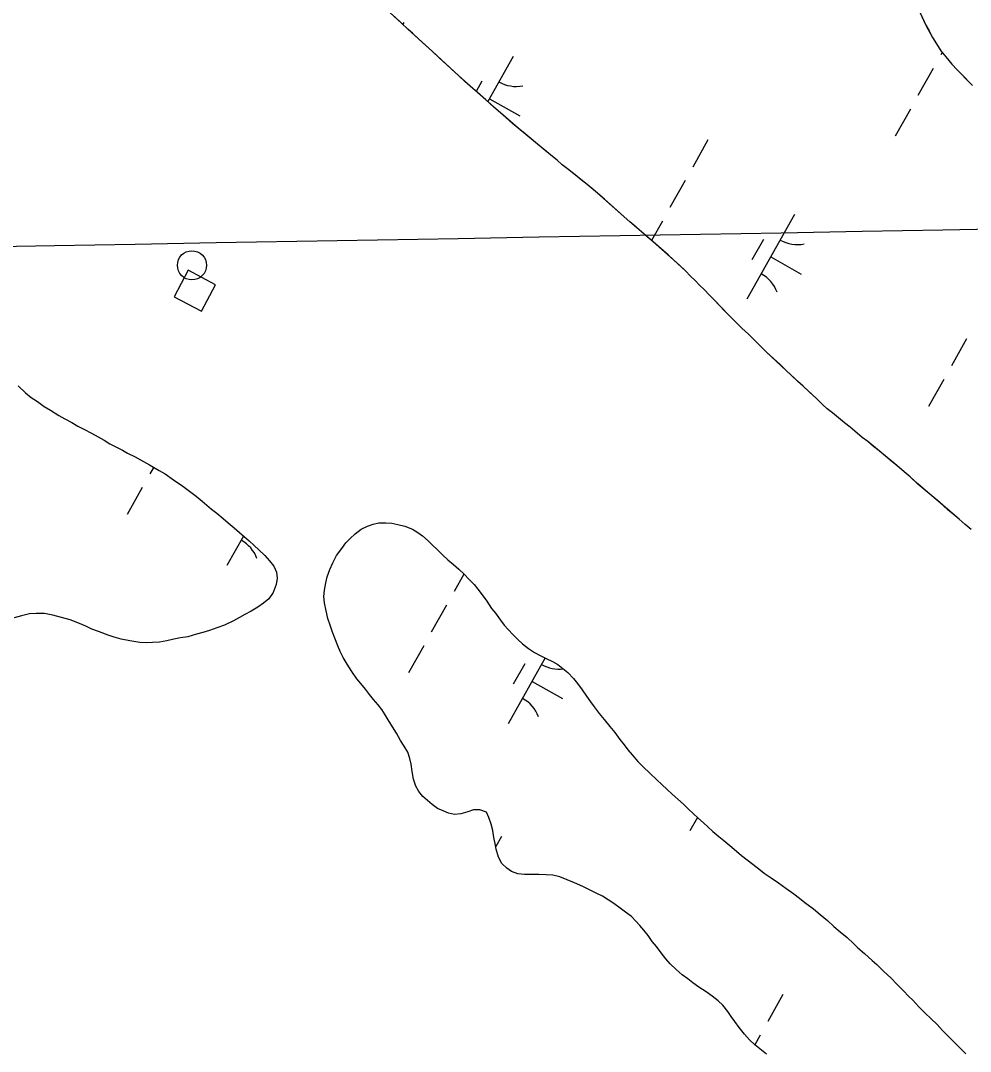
# Model space of a CAD drawing. Extents: x 3913936 to 3933962, y 195330 to 217741.
# Drawn here: x 3923769 to 3924258, y 199191 to 199722 of the extents above; entities that cross this region are included whole.
import ezdxf

# ---------------------------------------------------------------- set-up
doc = ezdxf.new("R2010")
doc.units = 0
for name, color, linetype in [('V-CHAN-DOCK', 7, 'Continuous'), ('V-DOMW-TANK', 7, 'Continuous'), ('V-GRID-MAJR', 7, 'Continuous'), ('V-TOPO-SHOR', 7, 'Continuous'), ('V-WETL-SWMP', 7, 'Continuous')]:
    doc.layers.add(name, color=color, linetype=linetype)

msp = doc.modelspace()

# ---------------------------------------------------------------- linework, layer by layer
at = {"layer": 'V-CHAN-DOCK'}
msp.add_lwpolyline([(3923848.13, 199580.1), (3923862.26, 199572.57), (3923869.51, 199586.16), (3923855.38, 199593.7)], close=True, dxfattribs=at)
at = {"layer": 'V-DOMW-TANK'}
msp.add_circle((3923857.32, 199596.27), 7.5, dxfattribs=at)
at = {"layer": 'V-GRID-MAJR'}
msp.add_spline([(3918580.26, 199515.41), (3920000.19, 199540.18), (3925326.04, 199633.54), (3926654.92, 199656.95)], degree=3, dxfattribs=at)
at = {"layer": 'V-TOPO-SHOR'}
for points in [[(3924187.37, 199520.27), (3924184.64, 199522.33), (3924182.17, 199524.53), (3924179.31, 199527.38), (3924175.54, 199530.86), (3924172.29, 199533.97), (3924169.56, 199536.42), (3924166.31, 199539.53), (3924163.58, 199541.98), (3924160.33, 199545.08), (3924156.95, 199548.31), (3924153.44, 199551.55), (3924150.71, 199554.26), (3924147.33, 199557.49), (3924144.08, 199560.73), (3924140.71, 199563.83), (3924136.94, 199567.58), (3924133.82, 199570.68), (3924131.73, 199572.88), (3924129.13, 199575.59), (3924126.4, 199578.44), (3924123.8, 199581.02), (3924121.46, 199583.61), (3924118.86, 199586.06), (3924116.65, 199588.39), (3924114.18, 199590.72), (3924111.58, 199593.43), (3924108.46, 199596.4), (3924105.48, 199599.12), (3924102.75, 199601.58), (3924100.28, 199603.64), (3924097.68, 199605.97), (3924094.95, 199608.42), (3924091.83, 199611.01), (3924088.97, 199613.46), (3924085.98, 199616.05), (3924082.99, 199618.63), (3924079.87, 199621.48), (3924076.49, 199624.45), (3924072.99, 199627.55), (3924069.87, 199630.26), (3924066.36, 199633.37), (3924063.89, 199635.43), (3924061.03, 199637.89), (3924057.91, 199640.34), (3924054.79, 199642.93), (3924050.9, 199646.03), (3924048.17, 199648.09), (3924045.44, 199650.42), (3924042.19, 199653), (3924038.94, 199655.72), (3924035.56, 199658.56), (3924033.22, 199660.5), (3924029.07, 199663.99), (3924025.43, 199666.96), (3924022.57, 199669.41), (3924017.5, 199673.8), (3924012.95, 199677.81), (3924008.67, 199681.56), (3924004.5, 199685.31), (3924002.04, 199687.38), (3923998.01, 199690.99), (3923994.76, 199693.84), (3923990.86, 199697.46), (3923988.65, 199699.52), (3923984.88, 199703.01), (3923981.24, 199706.38), (3923977.86, 199709.48), (3923974.48, 199712.58), (3923970.97, 199715.81), (3923968.5, 199718.01), (3923965.38, 199721.11), (3923961.62, 199724.47)], [(3924233.73, 199723.8), (3924235.42, 199720.05), (3924237.12, 199717.07), (3924238.94, 199713.71), (3924241.03, 199710.34), (3924243.24, 199706.85), (3924245.71, 199703.61), (3924248.83, 199699.99), (3924251.69, 199697.02), (3924253.77, 199694.69), (3924256.24, 199692.23), (3924259.49, 199688.87)], [(3923767.74, 199534.16), (3923771.64, 199530.54), (3923774.5, 199528.09), (3923777.75, 199526.02), (3923781.12, 199523.57), (3923784.5, 199521.64), (3923788.65, 199518.92), (3923791.9, 199517.12), (3923795.4, 199515.31), (3923798.52, 199513.38), (3923801.64, 199511.83), (3923805.53, 199509.77), (3923809.04, 199507.96), (3923812.16, 199506.15), (3923815.01, 199504.35), (3923818.13, 199502.67), (3923821.5, 199500.99), (3923824.1, 199499.45), (3923828.12, 199497.51), (3923830.85, 199496.1), (3923835.52, 199493.52), (3923840.46, 199490.55), (3923843.44, 199488.74), (3923847.86, 199485.64), (3923852.67, 199482.42), (3923856.05, 199479.96), (3923859.55, 199477.25), (3923862.54, 199474.66), (3923865.01, 199472.6), (3923867.35, 199470.53), (3923870.08, 199468.46), (3923873.33, 199465.75), (3923875.93, 199463.55), (3923879.04, 199460.97), (3923881.77, 199458.51), (3923884.37, 199456.32), (3923886.84, 199454.25), (3923889.31, 199451.92), (3923891.78, 199449.73), (3923894.9, 199446.75), (3923897.37, 199444.04), (3923899.45, 199441.19), (3923900.89, 199438.21), (3923901.28, 199435.1), (3923900.65, 199431.73), (3923899.1, 199427.58), (3923896.91, 199424.46), (3923894.19, 199422.12), (3923891.34, 199420.17), (3923887.85, 199418.08), (3923884.61, 199416.26), (3923881.76, 199414.7), (3923878.79, 199413.13), (3923874.13, 199410.91), (3923870.11, 199409.48), (3923866.36, 199408.04), (3923862.99, 199407.12), (3923859.62, 199406.21), (3923855.22, 199404.9), (3923851.46, 199404.24), (3923847.96, 199403.58), (3923844.46, 199402.79), (3923840.58, 199402.13), (3923837.08, 199401.87), (3923833.96, 199401.73), (3923830.46, 199401.98), (3923825.28, 199402.74), (3923820.87, 199403.64), (3923817.23, 199404.66), (3923814.12, 199405.69), (3923809.19, 199407.49), (3923805.81, 199408.78), (3923802.7, 199410.33), (3923798.54, 199412), (3923794.52, 199413.54), (3923790.11, 199414.83), (3923785.7, 199415.98), (3923781.42, 199416.88), (3923777.14, 199416.86), (3923773.64, 199416.6), (3923769.5, 199415.68), (3923765.74, 199414.63)], [(3924258.84, 199460.06), (3924255.72, 199462.64), (3924252.6, 199465.49), (3924249.48, 199468.07), (3924247.01, 199470.14), (3924244.15, 199472.59), (3924241.42, 199475.05), (3924238.56, 199477.5), (3924235.31, 199480.21), (3924231.29, 199483.58), (3924227.39, 199487.19), (3924224.27, 199489.78), (3924220.5, 199493.14), (3924218.16, 199495.07), (3924214.65, 199497.92), (3924211.4, 199500.63), (3924208.54, 199502.96), (3924205.56, 199505.41), (3924202.7, 199507.61), (3924198.93, 199510.71), (3924196.46, 199512.9), (3924193.6, 199515.1), (3924190.48, 199517.68), (3924187.37, 199520.27)], [(3924039.85, 199282.23), (3924036.09, 199282.35), (3924032.33, 199282.34), (3924028.7, 199282.33), (3924025.2, 199282.71), (3924021.96, 199283.86), (3924019.49, 199285.67), (3924017.02, 199288), (3924015.33, 199291.24), (3924014.15, 199295.38), (3924013.49, 199298.36), (3924012.96, 199301.34), (3924012.44, 199305.1), (3924011.52, 199308.34), (3924010.34, 199311.71), (3924009.04, 199314.43), (3924005.66, 199315.71), (3924002.42, 199315.7), (3923999.45, 199314.66), (3923995.95, 199313.61), (3923992.58, 199313.21), (3923989.6, 199313.98), (3923986.74, 199315.14), (3923983.88, 199316.43), (3923981.03, 199318.36), (3923978.69, 199320.43), (3923976.22, 199322.63), (3923974.27, 199325.09), (3923972.7, 199327.93), (3923971.53, 199331.43), (3923970.87, 199335.45), (3923970.34, 199339.21), (3923969.55, 199342.18), (3923968.5, 199345.42), (3923966.68, 199348.53), (3923964.86, 199351.38), (3923962.64, 199355.13), (3923960.69, 199358.37), (3923958.48, 199361.99), (3923956.91, 199364.71), (3923955.09, 199367.3), (3923953.27, 199369.75), (3923950.93, 199372.6), (3923948.85, 199375.19), (3923946.77, 199377.9), (3923944.42, 199380.75), (3923942.21, 199383.21), (3923939.74, 199386.96), (3923937.27, 199390.71), (3923935.31, 199394.2), (3923933.75, 199397.31), (3923932.44, 199400.16), (3923930.88, 199404.17), (3923929.7, 199407.28), (3923928.52, 199410.78), (3923927.35, 199414.28), (3923926.43, 199418.29), (3923925.64, 199422.31), (3923925.24, 199425.55), (3923925.62, 199428.79), (3923926.39, 199432.68), (3923927.03, 199435.8), (3923928.31, 199439.56), (3923929.86, 199442.93), (3923931.79, 199446.7), (3923934.51, 199450.34), (3923936.7, 199453.32), (3923938.77, 199455.53), (3923941.36, 199457.88), (3923944.59, 199460.22), (3923947.7, 199461.91), (3923950.68, 199462.83), (3923953.66, 199463.48), (3923957.29, 199463.49), (3923960.4, 199463.37), (3923963.38, 199462.73), (3923967.02, 199461.83), (3923971.04, 199460.29), (3923973.64, 199458.61), (3923976.1, 199456.81), (3923978.96, 199454.22), (3923981.17, 199452.15), (3923983.77, 199449.7), (3923986.5, 199447.11), (3923989.23, 199444.53), (3923992.09, 199442.07), (3923994.82, 199439.61), (3923997.55, 199437.03), (3924000.15, 199434.44), (3924002.75, 199431.73), (3924004.7, 199429.4), (3924007.43, 199425.78), (3924009.25, 199423.19), (3924011.73, 199419.44), (3924013.68, 199416.98), (3924016.28, 199413.49), (3924018.23, 199410.9), (3924020.45, 199408.44), (3924022.66, 199405.99), (3924025.26, 199403.4), (3924027.59, 199401.2)], [(3924027.59, 199401.2), (3924030.71, 199398.88), (3924033.83, 199396.68), (3924036.69, 199395.27), (3924039.8, 199393.72), (3924043.05, 199392.17), (3924045.77, 199390.49), (3924048.5, 199388.56), (3924050.97, 199386.36), (3924053.96, 199383.39), (3924055.91, 199380.8), (3924058.38, 199377.57), (3924060.6, 199374.33), (3924062.68, 199371.36), (3924064.5, 199368.77), (3924067.1, 199365.27), (3924069.71, 199362.17), (3924072.57, 199358.55), (3924075.17, 199355.44), (3924077.77, 199351.95), (3924080.11, 199349.11), (3924081.94, 199346.65), (3924084.15, 199344.06), (3924087.01, 199340.57), (3924089.74, 199337.85), (3924093.25, 199334.49), (3924096.89, 199331.13), (3924099.49, 199328.68), (3924102.22, 199326.22), (3924104.82, 199323.77), (3924107.68, 199321.18), (3924110.53, 199318.6), (3924113.26, 199316.01), (3924115.73, 199313.68), (3924117.94, 199311.62), (3924120.93, 199308.9), (3924123.14, 199306.83), (3924125.74, 199304.51), (3924128.86, 199301.92), (3924131.33, 199299.86), (3924134.45, 199297.27), (3924137.83, 199294.43), (3924140.56, 199292.23), (3924143.41, 199289.91), (3924146.27, 199287.71), (3924149.39, 199285.26), (3924152.12, 199283.06), (3924155.75, 199280.61), (3924159.52, 199278.02), (3924163.29, 199275.31), (3924167.45, 199272.34), (3924170.3, 199270.15), (3924173.16, 199267.95), (3924177.58, 199264.6), (3924180.96, 199261.75), (3924184.73, 199258.65), (3924188.1, 199255.55), (3924191.35, 199252.83), (3924194.86, 199249.86), (3924198.24, 199246.76), (3924200.45, 199244.56), (3924203.83, 199241.59), (3924207.86, 199237.97), (3924210.2, 199235.9), (3924213.84, 199232.41), (3924217.48, 199229.05), (3924220.73, 199225.69), (3924223.98, 199222.46), (3924226.58, 199219.62), (3924228.79, 199217.55), (3924231.91, 199214.18), (3924235.03, 199211.08), (3924238.15, 199207.98), (3924241.27, 199205.01), (3924244, 199202.03), (3924246.34, 199199.71), (3924250.11, 199195.96), (3924252.97, 199193.11), (3924256.09, 199190.01)], [(3924153.29, 199189.73), (3924149.91, 199192.44), (3924147.44, 199194.51), (3924144.58, 199197.22), (3924141.98, 199200.06), (3924139.25, 199203.43), (3924137.03, 199206.53), (3924135.21, 199209.25), (3924133.39, 199211.84), (3924130.79, 199214.94), (3924128.45, 199217.27), (3924125.46, 199219.72), (3924122.21, 199221.92), (3924118.58, 199224.37), (3924115.46, 199226.57), (3924112.86, 199228.63), (3924110, 199230.7), (3924106.75, 199233.41), (3924103.76, 199236.26), (3924101.55, 199238.84), (3924099.08, 199241.95), (3924096.61, 199245.31), (3924094.53, 199247.9), (3924092.44, 199250.87), (3924090.23, 199253.72), (3924088.15, 199256.05), (3924086.07, 199258.38), (3924083.73, 199260.7), (3924080.74, 199263.03), (3924078.01, 199265.09), (3924074.77, 199267.42), (3924071.78, 199269.35), (3924068.79, 199271.16), (3924065.29, 199272.97), (3924061.78, 199274.64), (3924058.67, 199276.19), (3924054.38, 199278.12), (3924050.62, 199279.67), (3924046.86, 199281.08), (3924043.23, 199281.98), (3924039.85, 199282.23)]]:
    msp.add_lwpolyline(points, dxfattribs=at)
at = {"layer": 'V-WETL-SWMP'}
for p, q in [((3923966.47, 199721.44), (3923965.96, 199720.53)), ((3924022.81, 199703.88), (3924009.75, 199680.64)), ((3924243.91, 199705.97), (3924243.17, 199704.65)), ((3924239.25, 199697.68), (3924231.41, 199683.73)), ((3924006.77, 199691.1), (3924003.83, 199685.85)), ((3924010.56, 199682.08), (3924026.25, 199673.26)), ((3924227.49, 199676.76), (3924219.65, 199662.81)), ((3924123.23, 199660.85), (3924115.39, 199646.9)), ((3924111.47, 199639.93), (3924103.63, 199625.98)), ((3924099.71, 199619.01), (3924094.14, 199609.11)), ((3924167.81, 199622.37), (3924143.31, 199578.78)), ((3924151.77, 199609.59), (3924145.89, 199599.13)), ((3924155.56, 199600.57), (3924171.25, 199591.75)), ((3924256.47, 199558.42), (3924248.63, 199544.47)), ((3924244.71, 199537.5), (3924236.87, 199523.55)), ((3923837.63, 199492.25), (3923835.66, 199488.73)), ((3923831.74, 199481.76), (3923823.9, 199467.81)), ((3923877.93, 199461.89), (3923877.92, 199461.88)), ((3923883.88, 199456.73), (3923875.34, 199441.53)), ((3923997.46, 199437.11), (3923992.42, 199428.15)), ((3923988.5, 199421.17), (3923980.66, 199407.22)), ((3923976.74, 199400.25), (3923968.9, 199386.3)), ((3924039.39, 199393.92), (3924020.33, 199360.02)), ((3924028.8, 199390.83), (3924022.92, 199380.37)), ((3924032.58, 199381.82), (3924048.27, 199373)), ((3924117.8, 199311.75), (3924113.89, 199304.79)), ((3924016.82, 199302), (3924013.85, 199296.72)), ((3924161.82, 199220.49), (3924153.98, 199206.55)), ((3924150.06, 199199.57), (3924147.29, 199194.65))]:
    msp.add_line(p, q, dxfattribs=at)
for points in [[(3924187.37, 199520.27), (3924184.64, 199522.33), (3924182.17, 199524.53), (3924179.31, 199527.38), (3924163.58, 199541.98), (3924153.44, 199551.55), (3924144.08, 199560.73), (3924140.71, 199563.83), (3924133.81, 199570.68), (3924126.4, 199578.44), (3924123.8, 199581.02), (3924121.46, 199583.61), (3924118.86, 199586.06), (3924116.65, 199588.39), (3924114.18, 199590.72), (3924111.58, 199593.43), (3924105.48, 199599.12), (3924094.95, 199608.42), (3924082.99, 199618.63), (3924066.36, 199633.36), (3924061.03, 199637.89), (3924050.9, 199646.03), (3924048.17, 199648.09), (3924045.44, 199650.42), (3924042.19, 199653), (3924025.43, 199666.96), (3924017.5, 199673.81), (3923994.76, 199693.84), (3923981.24, 199706.37), (3923968.5, 199718.01), (3923965.38, 199721.11), (3923955.38, 199730.15)], [(3924232.42, 199726.65), (3924235.42, 199720.05), (3924238.94, 199713.7), (3924243.24, 199706.85), (3924245.71, 199703.61), (3924248.83, 199699.99), (3924251.69, 199697.02), (3924253.77, 199694.69), (3924259.49, 199688.87)], [(3923767.74, 199534.16), (3923771.64, 199530.54), (3923774.5, 199528.09), (3923777.74, 199526.02), (3923781.12, 199523.57), (3923784.5, 199521.64), (3923788.65, 199518.92), (3923791.9, 199517.12), (3923795.41, 199515.31), (3923798.52, 199513.38), (3923801.64, 199511.83), (3923805.53, 199509.77), (3923809.04, 199507.96), (3923812.15, 199506.15), (3923815.01, 199504.35), (3923818.13, 199502.67), (3923821.5, 199501), (3923824.1, 199499.45), (3923828.12, 199497.51), (3923830.85, 199496.1), (3923835.52, 199493.52), (3923840.46, 199490.55), (3923843.45, 199488.74), (3923847.86, 199485.64), (3923852.67, 199482.42), (3923856.04, 199479.96), (3923859.55, 199477.25), (3923862.54, 199474.66), (3923865.01, 199472.6), (3923867.35, 199470.53), (3923870.08, 199468.46), (3923873.33, 199465.75), (3923875.93, 199463.55), (3923879.04, 199460.97), (3923881.77, 199458.51), (3923884.37, 199456.32), (3923886.84, 199454.25), (3923889.31, 199451.92), (3923891.78, 199449.73), (3923894.9, 199446.75), (3923897.37, 199444.04), (3923899.45, 199441.19), (3923900.89, 199438.21), (3923901.28, 199435.1), (3923900.65, 199431.73), (3923899.1, 199427.58), (3923896.91, 199424.46), (3923894.19, 199422.12), (3923891.34, 199420.17), (3923887.85, 199418.08), (3923884.61, 199416.26), (3923881.77, 199414.7)], [(3924258.84, 199460.06), (3924255.72, 199462.64), (3924252.6, 199465.48), (3924244.15, 199472.59), (3924238.56, 199477.5), (3924231.29, 199483.57), (3924227.39, 199487.19), (3924224.27, 199489.78), (3924220.5, 199493.14), (3924205.56, 199505.41), (3924202.7, 199507.61), (3924198.93, 199510.71), (3924196.46, 199512.9), (3924193.6, 199515.1), (3924187.37, 199520.27)], [(3924039.85, 199282.23), (3924036.09, 199282.35), (3924032.33, 199282.34), (3924028.7, 199282.33), (3924025.2, 199282.71), (3924021.96, 199283.86), (3924019.49, 199285.67), (3924017.02, 199288), (3924015.33, 199291.24), (3924014.15, 199295.38), (3924013.49, 199298.36), (3924012.96, 199301.34), (3924012.44, 199305.1), (3924011.52, 199308.34), (3924010.34, 199311.71), (3924009.04, 199314.42), (3924005.67, 199315.71), (3924002.42, 199315.7), (3923999.45, 199314.66), (3923995.95, 199313.61), (3923992.58, 199313.21), (3923989.6, 199313.98), (3923986.74, 199315.14), (3923983.88, 199316.43), (3923981.03, 199318.36), (3923978.69, 199320.43), (3923976.22, 199322.63), (3923974.27, 199325.09), (3923972.7, 199327.93), (3923971.53, 199331.43), (3923970.87, 199335.45), (3923970.34, 199339.21), (3923969.55, 199342.19), (3923968.51, 199345.42), (3923966.68, 199348.53), (3923964.86, 199351.38), (3923962.65, 199355.13), (3923960.69, 199358.37), (3923958.48, 199361.99), (3923956.91, 199364.71), (3923955.09, 199367.3), (3923953.27, 199369.75), (3923950.93, 199372.6), (3923948.85, 199375.19), (3923946.77, 199377.9), (3923944.42, 199380.75), (3923942.21, 199383.21), (3923939.74, 199386.96), (3923937.27, 199390.71), (3923935.31, 199394.21), (3923933.75, 199397.31), (3923932.44, 199400.16), (3923930.88, 199404.18), (3923929.7, 199407.28), (3923928.52, 199410.78), (3923927.35, 199414.28), (3923926.43, 199418.29), (3923925.64, 199422.31), (3923925.24, 199425.55), (3923925.62, 199428.79), (3923926.39, 199432.68), (3923927.03, 199435.8), (3923928.31, 199439.56), (3923929.86, 199442.93), (3923931.79, 199446.7), (3923934.51, 199450.34), (3923936.7, 199453.32), (3923938.77, 199455.53), (3923941.36, 199457.88), (3923944.59, 199460.22), (3923947.7, 199461.91), (3923950.68, 199462.83), (3923953.66, 199463.48), (3923957.29, 199463.49), (3923960.4, 199463.37), (3923963.38, 199462.73), (3923967.01, 199461.83), (3923971.04, 199460.29), (3923973.64, 199458.61), (3923976.1, 199456.8), (3923978.96, 199454.22), (3923981.17, 199452.15), (3923983.77, 199449.7), (3923986.5, 199447.11), (3923989.23, 199444.53), (3923992.09, 199442.07), (3923994.82, 199439.61), (3923997.55, 199437.03), (3924000.15, 199434.44), (3924002.75, 199431.73), (3924004.7, 199429.4), (3924007.43, 199425.78), (3924009.25, 199423.19), (3924011.73, 199419.44), (3924013.68, 199416.98), (3924016.28, 199413.49), (3924018.23, 199410.9), (3924020.45, 199408.44), (3924022.66, 199405.99), (3924025.25, 199403.4), (3924027.6, 199401.2)], [(3923881.77, 199414.7), (3923878.79, 199413.13), (3923874.13, 199410.91), (3923870.11, 199409.48), (3923866.36, 199408.04), (3923862.99, 199407.12), (3923859.62, 199406.21), (3923855.22, 199404.9), (3923851.46, 199404.24), (3923847.96, 199403.58), (3923844.46, 199402.79), (3923840.58, 199402.14), (3923837.08, 199401.87), (3923833.96, 199401.73), (3923830.46, 199401.98), (3923825.28, 199402.74), (3923820.87, 199403.64), (3923817.23, 199404.66), (3923814.12, 199405.69), (3923809.19, 199407.49), (3923805.81, 199408.78), (3923802.7, 199410.33), (3923798.54, 199412), (3923794.52, 199413.54), (3923790.11, 199414.83), (3923785.7, 199415.98), (3923781.42, 199416.88), (3923777.14, 199416.87), (3923773.64, 199416.6), (3923769.5, 199415.68), (3923765.74, 199414.63)], [(3924027.6, 199401.2), (3924030.71, 199398.88), (3924033.83, 199396.68), (3924036.69, 199395.27), (3924039.8, 199393.72), (3924043.05, 199392.17), (3924045.77, 199390.49), (3924048.5, 199388.56), (3924050.97, 199386.36), (3924053.96, 199383.39), (3924055.91, 199380.8), (3924058.39, 199377.57), (3924060.6, 199374.33), (3924062.68, 199371.36), (3924064.5, 199368.77), (3924067.1, 199365.27), (3924069.71, 199362.17), (3924072.57, 199358.55), (3924075.17, 199355.44), (3924077.77, 199351.95), (3924080.11, 199349.11), (3924081.94, 199346.65), (3924084.15, 199344.06), (3924087.01, 199340.57), (3924089.74, 199337.85), (3924093.25, 199334.49), (3924096.89, 199331.13), (3924099.49, 199328.68), (3924102.22, 199326.22), (3924104.82, 199323.77), (3924107.68, 199321.18), (3924110.54, 199318.6), (3924113.26, 199316.01), (3924115.73, 199313.68), (3924117.94, 199311.62), (3924120.93, 199308.9), (3924123.14, 199306.83), (3924125.74, 199304.51), (3924128.86, 199301.92), (3924131.33, 199299.86), (3924134.45, 199297.27), (3924137.83, 199294.43), (3924140.56, 199292.23), (3924143.41, 199289.91), (3924146.27, 199287.71), (3924149.39, 199285.26), (3924152.12, 199283.06), (3924155.75, 199280.61), (3924159.52, 199278.03), (3924163.29, 199275.31), (3924167.45, 199272.34), (3924170.3, 199270.15), (3924173.16, 199267.95), (3924177.58, 199264.59), (3924180.96, 199261.75), (3924184.73, 199258.65), (3924188.1, 199255.55), (3924191.35, 199252.83), (3924194.86, 199249.86), (3924198.24, 199246.76), (3924200.45, 199244.56), (3924203.83, 199241.59), (3924207.86, 199237.97), (3924210.2, 199235.9), (3924213.84, 199232.42), (3924217.48, 199229.05), (3924220.73, 199225.69), (3924223.98, 199222.46), (3924226.58, 199219.62), (3924228.79, 199217.55), (3924231.91, 199214.19), (3924235.03, 199211.08), (3924238.15, 199207.98), (3924241.27, 199205.01), (3924244, 199202.03), (3924246.34, 199199.71), (3924250.11, 199195.96), (3924252.97, 199193.11), (3924256.09, 199190.01)], [(3924153.29, 199189.73), (3924149.91, 199192.44), (3924147.44, 199194.51), (3924144.58, 199197.22), (3924141.98, 199200.06), (3924139.25, 199203.43), (3924137.03, 199206.53), (3924135.21, 199209.25), (3924133.39, 199211.84), (3924130.79, 199214.94), (3924128.45, 199217.27), (3924125.46, 199219.72), (3924122.21, 199221.92), (3924118.58, 199224.37), (3924115.46, 199226.57), (3924112.86, 199228.63), (3924110, 199230.7), (3924106.75, 199233.41), (3924103.76, 199236.26), (3924101.55, 199238.84), (3924099.08, 199241.95), (3924096.61, 199245.31), (3924094.53, 199247.9), (3924092.45, 199250.87), (3924090.23, 199253.72), (3924088.15, 199256.05), (3924086.07, 199258.38), (3924083.73, 199260.7), (3924080.74, 199263.03), (3924078.02, 199265.09), (3924074.77, 199267.42), (3924071.78, 199269.36), (3924068.79, 199271.16), (3924065.29, 199272.97), (3924061.78, 199274.64), (3924058.67, 199276.19), (3924054.38, 199278.12), (3924050.62, 199279.67), (3924046.86, 199281.08), (3924043.23, 199281.98), (3924039.85, 199282.23)]]:
    msp.add_lwpolyline(points, dxfattribs=at)
for centre, start, end in [((3924024.3, 199706.05), 239.8861, 281.4297), ((3924169.3, 199624.54), 239.8861, 281.4297), ((3924142.23, 199576.38), 19.8861, 61.4297), ((3923874.26, 199439.13), 19.8861, 61.4297), ((3924046.33, 199405.78), 239.8861, 277.953), ((3924019.26, 199357.62), 19.8861, 61.4297)]:
    msp.add_arc(centre, 17.62, start, end, dxfattribs=at)

doc.saveas('drawing.dxf')
